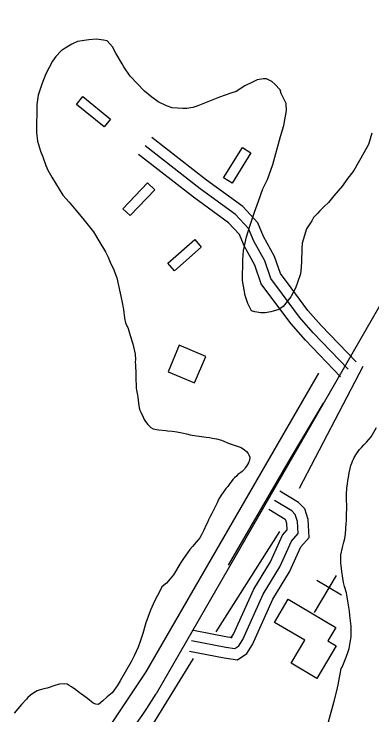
# Model space of a CAD drawing. Extents: x 3192986 to 3230865, y 867483 to 892886.
# Drawn here: x 3217338 to 3217838, y 886585 to 887563 of the extents above; entities that cross this region are included whole.
import ezdxf

# ---------------------------------------------------------------- set-up
doc = ezdxf.new("R2010")
doc.units = 0
for name, color, linetype in [('V-BLDG-OTLN', 7, 'Continuous'), ('V-ROAD-CNTR', 7, 'Continuous'), ('V-SITE-OTLN', 7, 'Continuous'), ('V-SITE-VEGE', 7, 'Continuous'), ('V-TOPO-SHOR', 7, 'Continuous')]:
    doc.layers.add(name, color=color, linetype=linetype)

msp = doc.modelspace()

# ---------------------------------------------------------------- linework, layer by layer
at = {"layer": 'V-BLDG-OTLN'}
for points in [[(3217464.3, 887405.77), (3217425.49, 887437.29), (3217434.31, 887448.16), (3217473.13, 887416.64)], [(3217631.21, 887334.48), (3217657.33, 887377.11), (3217669.27, 887369.8), (3217643.15, 887327.16)], [(3217534.93, 887318.08), (3217500.42, 887281.89), (3217490.29, 887291.55), (3217524.8, 887327.74)], [(3217553.28, 887215.37), (3217590.73, 887248.5), (3217600.01, 887238.02), (3217562.56, 887204.88)], [(3217590.55, 887048.53), (3217606.1, 887085.38), (3217569.24, 887100.93), (3217553.7, 887064.07)], [(3217702.35, 886714.05), (3217721.31, 886746.25), (3217787.76, 886707.11), (3217776.57, 886688.11), (3217788.29, 886681.21), (3217761.48, 886635.7), (3217725.45, 886656.92), (3217744.48, 886689.24)]]:
    msp.add_lwpolyline(points, close=True, dxfattribs=at)
at = {"layer": 'V-ROAD-CNTR'}
for points in [[(3218147.51, 887674.1), (3217536.74, 886614.12)], [(3217816.19, 887077.94), (3217767.51, 887128.32), (3217748.74, 887149.58), (3217725.44, 887181.09), (3217710.58, 887201.04), (3217702.35, 887225.06), (3217686.78, 887252.64), (3217678.98, 887272.11), (3217657.86, 887294.68), (3217607.23, 887331.52), (3217530.89, 887391.13)], [(3217805.4, 887067.52), (3217756.48, 887118.14), (3217737.07, 887140.14), (3217713.4, 887172.15), (3217697.15, 887193.96), (3217688.61, 887218.89), (3217673.23, 887246.13), (3217666.1, 887263.92), (3217647.89, 887283.39), (3217598.2, 887319.54), (3217521.66, 887379.31)], [(3217794.61, 887057.1), (3217745.46, 887107.96), (3217725.39, 887130.7), (3217701.35, 887163.21), (3217683.72, 887186.88), (3217674.87, 887212.72), (3217659.68, 887239.62), (3217653.22, 887255.73), (3217637.91, 887272.1), (3217589.17, 887307.56), (3217512.43, 887367.49)], [(3217637.75, 886793.78), (3217724.65, 886942.99), (3217770.54, 887020.22)], [(3217583.31, 886673.92), (3217631.86, 886664.52), (3217650.74, 886661.88), (3217663.57, 886670.82), (3217671.33, 886683.33), (3217699.7, 886746.48), (3217723.18, 886784.45), (3217738.91, 886819.35), (3217750.55, 886832.77), (3217749.2, 886857.64), (3217744.4, 886872.52), (3217735.93, 886881.43), (3217709.74, 886897.16)], [(3217586.16, 886688.65), (3217634.32, 886679.32), (3217646.99, 886677.55), (3217652.45, 886681.35), (3217658.06, 886690.38), (3217686.43, 886753.53), (3217709.91, 886791.5), (3217726.14, 886827.52), (3217735.24, 886838.01), (3217734.32, 886854.88), (3217731.17, 886864.67), (3217726.46, 886869.62), (3217702.02, 886884.3)], [(3217589.02, 886703.37), (3217636.79, 886694.12), (3217643.24, 886693.22), (3217641.34, 886691.89), (3217644.78, 886697.44), (3217673.15, 886760.58), (3217696.64, 886798.56), (3217713.37, 886835.69), (3217719.93, 886843.26), (3217719.45, 886852.13), (3217717.94, 886856.81), (3217716.99, 886857.81), (3217694.29, 886871.44)]]:
    msp.add_lwpolyline(points, dxfattribs=at)
msp.add_arc((3216590.68, 887208.69), 1117.39, 308.27081, 327.85198, dxfattribs=at)
at = {"layer": 'V-SITE-OTLN'}
for p, q in [((3217757.99, 886727.9), (3217788.91, 886779.31)), ((3217795.74, 886751.87), (3217761.46, 886772.48))]:
    msp.add_line(p, q, dxfattribs=at)
at = {"layer": 'V-SITE-VEGE'}
for p, q in [((3217427.09, 887524.93), (3217419.21, 887521.16)), ((3217442.76, 887527.46), (3217427.09, 887524.93)), ((3217453.37, 887528.4), (3217442.76, 887527.46)), ((3217463.4, 887527.11), (3217453.37, 887528.4)), ((3217468.4, 887525.91), (3217463.4, 887527.11)), ((3217476.07, 887517.41), (3217468.4, 887525.91)), ((3217409.63, 887515.74), (3217403.99, 887511.93)), ((3217419.21, 887521.16), (3217409.63, 887515.74)), ((3217480.39, 887508.97), (3217476.07, 887517.41)), ((3217396.6, 887504.24), (3217392.03, 887497.62)), ((3217403.99, 887511.93), (3217396.6, 887504.24)), ((3217489.62, 887493.75), (3217480.39, 887508.97)), ((3217392.03, 887497.62), (3217382.8, 887479.92)), ((3217491.79, 887489.8), (3217489.62, 887493.75)), ((3217500.5, 887476.82), (3217491.79, 887489.8)), ((3217382.8, 887479.92), (3217376.98, 887465.51)), ((3217520.79, 887455.83), (3217500.5, 887476.82)), ((3217376.98, 887465.51), (3217372.25, 887449.96)), ((3217671.68, 887468.36), (3217660.99, 887462.96)), ((3217677.87, 887471.6), (3217671.68, 887468.36)), ((3217686.83, 887473.13), (3217677.87, 887471.6)), ((3217691.29, 887473.05), (3217686.83, 887473.13)), ((3217698.48, 887469.02), (3217691.29, 887473.05)), ((3217702.88, 887465.6), (3217698.48, 887469.02)), ((3217710.01, 887457.67), (3217702.88, 887465.6)), ((3217530.7, 887447.29), (3217520.79, 887455.83)), ((3217648.58, 887455.36), (3217641.28, 887452.69)), ((3217660.99, 887462.96), (3217648.58, 887455.36)), ((3217711.59, 887452.62), (3217710.01, 887457.67)), ((3217372.25, 887449.96), (3217370.36, 887437.16)), ((3217539.52, 887441.01), (3217530.7, 887447.29)), ((3217625.57, 887447.37), (3217616.02, 887443.62)), ((3217641.28, 887452.69), (3217625.57, 887447.37)), ((3217718.62, 887438.55), (3217711.59, 887452.62)), ((3217370.36, 887437.16), (3217369.7, 887398.1)), ((3217551.14, 887435.23), (3217539.52, 887441.01)), ((3217559.46, 887432.3), (3217551.14, 887435.23)), ((3217595.22, 887435.05), (3217587.93, 887432.94)), ((3217616.02, 887443.62), (3217595.22, 887435.05)), ((3217719, 887428.5), (3217718.62, 887438.55)), ((3217573.96, 887431.5), (3217559.46, 887432.3)), ((3217579.54, 887431.4), (3217573.96, 887431.5)), ((3217587.93, 887432.94), (3217579.54, 887431.4)), ((3217715.31, 887407.91), (3217719, 887428.5)), ((3217710.58, 887392.37), (3217715.31, 887407.91)), ((3217369.7, 887398.1), (3217371.17, 887385.8)), ((3217838.45, 887396.91), (3217833.73, 887381.36)), ((3217371.17, 887385.8), (3217375.4, 887371.78)), ((3217699.88, 887353.48), (3217710.58, 887392.37)), ((3217833.73, 887381.36), (3217826.83, 887369.76)), ((3217375.4, 887371.78), (3217378.62, 887363.91)), ((3217826.83, 887369.76), (3217813.02, 887344.88)), ((3217378.62, 887363.91), (3217382.88, 887352.12)), ((3217382.88, 887352.12), (3217385.56, 887345.38)), ((3217692.27, 887332.41), (3217699.88, 887353.48)), ((3217385.56, 887345.38), (3217390.98, 887335.8)), ((3217813.02, 887344.88), (3217803.32, 887332.21)), ((3217390.98, 887335.8), (3217396.42, 887327.34)), ((3217396.42, 887327.34), (3217406.73, 887310.42)), ((3217685.91, 887319.12), (3217692.27, 887332.41)), ((3217803.32, 887332.21), (3217797.04, 887323.39)), ((3217680.04, 887301.92), (3217685.91, 887319.12)), ((3217797.04, 887323.39), (3217785.08, 887309.64)), ((3217406.73, 887310.42), (3217415.5, 887300.79)), ((3217785.08, 887309.64), (3217777.67, 887300.27)), ((3217415.5, 887300.79), (3217424.8, 887289.47)), ((3217674.21, 887286.95), (3217680.04, 887301.92)), ((3217777.67, 887300.27), (3217771.44, 887294.8)), ((3217424.8, 887289.47), (3217434.65, 887278.15)), ((3217765.76, 887288.76), (3217762.35, 887284.9)), ((3217771.44, 887294.8), (3217765.76, 887288.76)), ((3217434.65, 887278.15), (3217449.41, 887259.48)), ((3217667.16, 887265.86), (3217674.21, 887286.95)), ((3217756.67, 887279.42), (3217754.36, 887274.44)), ((3217762.35, 887284.9), (3217756.67, 887279.42)), ((3217754.36, 887274.44), (3217746.92, 887263.4)), ((3217449.41, 887259.48), (3217457, 887246.52)), ((3217663.02, 887252.54), (3217667.16, 887265.86)), ((3217746.92, 887263.4), (3217741, 887243.41)), ((3217658.79, 887233.08), (3217663.02, 887252.54)), ((3217457, 887246.52), (3217466.23, 887231.29)), ((3217741, 887243.41), (3217740.31, 887235.61)), ((3217466.23, 887231.29), (3217470.01, 887223.97)), ((3217658.02, 887220.25), (3217658.79, 887233.08)), ((3217740.31, 887235.61), (3217740, 887217.2)), ((3217470.01, 887223.97), (3217473.76, 887214.43)), ((3217657.53, 887191.24), (3217658.02, 887220.25)), ((3217473.76, 887214.43), (3217477.01, 887208.79)), ((3217740, 887217.2), (3217739.22, 887203.82)), ((3217477.01, 887208.79), (3217481.81, 887195.32)), ((3217739.22, 887203.82), (3217738.03, 887199.38)), ((3217481.81, 887195.32), (3217489.07, 887162.83)), ((3217661.09, 887170.53), (3217657.53, 887191.24)), ((3217738.03, 887199.38), (3217731.57, 887180.51)), ((3217731.57, 887180.51), (3217725.23, 887168.34)), ((3217664.8, 887159.31), (3217661.09, 887170.53)), ((3217489.07, 887162.83), (3217491.11, 887151.07)), ((3217725.23, 887168.34), (3217714.4, 887155.13)), ((3217491.11, 887151.07), (3217492.58, 887138.77)), ((3217670.21, 887149.17), (3217664.8, 887159.31)), ((3217708.19, 887150.77), (3217700.34, 887148.67)), ((3217714.4, 887155.13), (3217708.19, 887150.77)), ((3217674.65, 887147.42), (3217670.21, 887149.17)), ((3217683, 887146.17), (3217674.65, 887147.42)), ((3217689.13, 887146.06), (3217683, 887146.17)), ((3217696.97, 887147.6), (3217689.13, 887146.06)), ((3217700.34, 887148.67), (3217696.97, 887147.6)), ((3217492.58, 887138.77), (3217494.14, 887132.05)), ((3217494.14, 887132.05), (3217497.91, 887124.17)), ((3217497.91, 887124.17), (3217500.54, 887114.64)), ((3217500.54, 887114.64), (3217504.25, 887102.86)), ((3217504.25, 887102.86), (3217507.35, 887088.3)), ((3217507.35, 887088.3), (3217507.83, 887080.63)), ((3217507.83, 887080.63), (3217507.78, 887078.01)), ((3217507.78, 887078.01), (3217507.9, 887073.17)), ((3217507.9, 887073.17), (3217508.51, 887061.48)), ((3217508.51, 887061.48), (3217508.46, 887058.45)), ((3217508.46, 887058.45), (3217508.6, 887055.02)), ((3217508.6, 887055.02), (3217508.53, 887050.39)), ((3217508.53, 887050.39), (3217508.88, 887047.56)), ((3217508.88, 887047.56), (3217509.17, 887040.91)), ((3217509.17, 887040.91), (3217509.54, 887038.49)), ((3217509.54, 887038.49), (3217510.1, 887035.86)), ((3217510.1, 887035.86), (3217510.63, 887031.41)), ((3217510.63, 887031.41), (3217511.18, 887028.38)), ((3217511.18, 887028.38), (3217512.25, 887019.9)), ((3217512.25, 887019.9), (3217513.35, 887013.43)), ((3217513.35, 887013.43), (3217514.3, 887010.39)), ((3217514.3, 887010.39), (3217515.46, 887007.55)), ((3217515.46, 887007.55), (3217518.77, 887000.44)), ((3217518.77, 887000.44), (3217520.33, 886997.39)), ((3217520.33, 886997.39), (3217522.1, 886994.74)), ((3217522.1, 886994.74), (3217525.45, 886990.25)), ((3217525.45, 886990.25), (3217529.62, 886986.36)), ((3217529.62, 886986.36), (3217532.61, 886984.49)), ((3217532.61, 886984.49), (3217535.01, 886983.65)), ((3217837.21, 886973.27), (3217844.68, 886985.98)), ((3217535.01, 886983.65), (3217537.42, 886983.2)), ((3217537.42, 886983.2), (3217540.84, 886982.74)), ((3217540.84, 886982.74), (3217550.3, 886981.98)), ((3217550.3, 886981.98), (3217552.91, 886981.53)), ((3217552.91, 886981.53), (3217559.35, 886981.02)), ((3217559.35, 886981.02), (3217562.77, 886980.56)), ((3217562.77, 886980.56), (3217571.01, 886979.21)), ((3217571.01, 886979.21), (3217579.24, 886977.26)), ((3217579.24, 886977.26), (3217584.25, 886975.76)), ((3217584.25, 886975.76), (3217593.3, 886974.4)), ((3217593.3, 886974.4), (3217596.92, 886973.94)), ((3217596.92, 886973.94), (3217600.14, 886973.68)), ((3217600.14, 886973.68), (3217603.55, 886973.22)), ((3217603.55, 886973.22), (3217606.97, 886972.56)), ((3217606.97, 886972.56), (3217611.39, 886972.08)), ((3217611.39, 886972.08), (3217615.41, 886971.41)), ((3217615.41, 886971.41), (3217621.44, 886970.1)), ((3217621.44, 886970.1), (3217628.06, 886968.38)), ((3217628.06, 886968.38), (3217639.07, 886963.96)), ((3217829.31, 886964.38), (3217830.94, 886965.56)), ((3217830.94, 886965.56), (3217837.21, 886973.27)), ((3217639.07, 886963.96), (3217651.69, 886959.72)), ((3217651.69, 886959.72), (3217655.5, 886958.24)), ((3217655.5, 886958.24), (3217657.49, 886957)), ((3217657.49, 886957), (3217659.68, 886955.35)), ((3217659.68, 886955.35), (3217663.06, 886952.47)), ((3217816.97, 886949.28), (3217821.1, 886955.25)), ((3217821.1, 886955.25), (3217823.57, 886958.44)), ((3217823.57, 886958.44), (3217826.85, 886962.01)), ((3217826.85, 886962.01), (3217829.31, 886964.38)), ((3217663.06, 886952.47), (3217665.23, 886950.01)), ((3217665.23, 886950.01), (3217666.61, 886947.98)), ((3217666.61, 886947.98), (3217667.77, 886944.93)), ((3217813.66, 886944.09), (3217816.97, 886949.28)), ((3217665.82, 886936.91), (3217662.92, 886932.32)), ((3217667.29, 886940.51), (3217665.82, 886936.91)), ((3217667.77, 886944.93), (3217667.29, 886940.51)), ((3217809.03, 886932.88), (3217810.3, 886936.29)), ((3217810.3, 886936.29), (3217811.36, 886939.29)), ((3217811.36, 886939.29), (3217812.41, 886941.9)), ((3217812.41, 886941.9), (3217813.66, 886944.09)), ((3217658.58, 886925.95), (3217656.95, 886924.56)), ((3217660.23, 886927.93), (3217658.58, 886925.95)), ((3217661.47, 886929.73), (3217660.23, 886927.93)), ((3217662.92, 886932.32), (3217661.47, 886929.73)), ((3217806.64, 886922.65), (3217807.96, 886928.87)), ((3217807.96, 886928.87), (3217809.03, 886932.88)), ((3217646.52, 886916.07), (3217644.26, 886913.49)), ((3217649.39, 886918.85), (3217646.52, 886916.07)), ((3217651.03, 886920.43), (3217649.39, 886918.85)), ((3217655.11, 886923.18), (3217651.03, 886920.43)), ((3217656.95, 886924.56), (3217655.11, 886923.18)), ((3217804.85, 886912), (3217805.73, 886916.42)), ((3217805.73, 886916.42), (3217806.64, 886922.65)), ((3217638.7, 886906.33), (3217636.85, 886903.94)), ((3217644.26, 886913.49), (3217638.7, 886906.33)), ((3217803.26, 886901.34), (3217804.38, 886907.57)), ((3217804.38, 886907.57), (3217804.85, 886912)), ((3217631.48, 886896.58), (3217630.05, 886894.79)), ((3217633.34, 886899.37), (3217631.48, 886896.58)), ((3217634.38, 886900.96), (3217633.34, 886899.37)), ((3217636.85, 886903.94), (3217634.38, 886900.96)), ((3217802.92, 886893.09), (3217803.26, 886901.34)), ((3217624.67, 886886.62), (3217623, 886883.22)), ((3217626.53, 886889.41), (3217624.67, 886886.62)), ((3217627.57, 886891.6), (3217626.53, 886889.41)), ((3217630.05, 886894.79), (3217627.57, 886891.6)), ((3217802.82, 886886.84), (3217802.92, 886893.09)), ((3217803.22, 886874.94), (3217802.82, 886886.84)), ((3217620.07, 886877.02), (3217616.73, 886870.02)), ((3217621.95, 886880.82), (3217620.07, 886877.02)), ((3217623, 886883.22), (3217621.95, 886880.82)), ((3217616.73, 886870.02), (3217614.65, 886866.23)), ((3217803.03, 886863.46), (3217803.22, 886874.94)), ((3217610.06, 886857.04), (3217608.6, 886853.64)), ((3217612.56, 886861.83), (3217610.06, 886857.04)), ((3217614.65, 886866.23), (3217612.56, 886861.83)), ((3217802.69, 886855.41), (3217803.03, 886863.46)), ((3217606.93, 886850.44), (3217603.58, 886842.84)), ((3217608.6, 886853.64), (3217606.93, 886850.44)), ((3217801.58, 886837.08), (3217802.44, 886852.79)), ((3217802.44, 886852.79), (3217802.69, 886855.41)), ((3217602.32, 886840.04), (3217600.45, 886836.44)), ((3217603.58, 886842.84), (3217602.32, 886840.04)), ((3217595.49, 886829.27), (3217592.82, 886826.09)), ((3217597.96, 886832.25), (3217595.49, 886829.27)), ((3217600.45, 886836.44), (3217597.96, 886832.25)), ((3217798.97, 886825.84), (3217800.47, 886831.06)), ((3217800.47, 886831.06), (3217801.58, 886837.08)), ((3217587.47, 886819.93), (3217584.18, 886815.76)), ((3217592.82, 886826.09), (3217587.47, 886819.93)), ((3217795.05, 886808.38), (3217797.03, 886818.42)), ((3217797.03, 886818.42), (3217798.1, 886822.23)), ((3217798.1, 886822.23), (3217798.97, 886825.84)), ((3217580.88, 886811.38), (3217575.3, 886803.41)), ((3217584.18, 886815.76), (3217580.88, 886811.38)), ((3217794.77, 886803.95), (3217795.05, 886808.38)), ((3217575.3, 886803.41), (3217571.18, 886797.64)), ((3217795.04, 886796.09), (3217794.77, 886803.95)), ((3217571.18, 886797.64), (3217561.22, 886780.67)), ((3217795.4, 886793.46), (3217795.04, 886796.09)), ((3217796.27, 886784.98), (3217795.4, 886793.46)), ((3217561.22, 886780.67), (3217556.69, 886774.91)), ((3217797.72, 886775.89), (3217796.27, 886784.98)), ((3217556.69, 886774.91), (3217551.14, 886768.76)), ((3217798.83, 886769.82), (3217797.72, 886775.89)), ((3217800.15, 886764.16), (3217798.83, 886769.82)), ((3217544.81, 886763.82), (3217542.51, 886758.62)), ((3217551.14, 886768.76), (3217544.81, 886763.82)), ((3217802.62, 886755.25), (3217800.15, 886764.16)), ((3217538.56, 886751.64), (3217534.6, 886743.84)), ((3217542.51, 886758.62), (3217538.56, 886751.64)), ((3217803.37, 886752.42), (3217802.62, 886755.25)), ((3217804.84, 886743.73), (3217803.37, 886752.42)), ((3217534.6, 886743.84), (3217528.95, 886731.24)), ((3217805.91, 886735.45), (3217804.84, 886743.73)), ((3217528.95, 886731.24), (3217525.78, 886722.43)), ((3217806.82, 886729.79), (3217805.91, 886735.45)), ((3217525.78, 886722.43), (3217522.6, 886713.21)), ((3217807.52, 886723.53), (3217806.82, 886729.79)), ((3217809.49, 886708.79), (3217807.52, 886723.53)), ((3217522.6, 886713.21), (3217518.12, 886698.37)), ((3217809.58, 886701.73), (3217809.49, 886708.79)), ((3217809.51, 886697.7), (3217809.58, 886701.73)), ((3217518.12, 886698.37), (3217514.94, 886688.96)), ((3217808.34, 886688.25), (3217809.24, 886693.88)), ((3217809.24, 886693.88), (3217809.51, 886697.7)), ((3217514.94, 886688.96), (3217511.55, 886679.54)), ((3217806.35, 886677.61), (3217808.1, 886686.04)), ((3217808.1, 886686.04), (3217808.34, 886688.25)), ((3217511.55, 886679.54), (3217506.31, 886667.54)), ((3217802.52, 886665.58), (3217805.27, 886673.19)), ((3217805.27, 886673.19), (3217806.35, 886677.61)), ((3217506.31, 886667.54), (3217502.56, 886659.95)), ((3217796.64, 886651.57), (3217802.52, 886665.58)), ((3217502.56, 886659.95), (3217486.58, 886632.4)), ((3217795.6, 886649.57), (3217796.64, 886651.57)), ((3217791.19, 886626.87), (3217795.6, 886649.57)), ((3217486.58, 886632.4), (3217482.43, 886625.62)), ((3217384.64, 886622.23), (3217379.98, 886621.1)), ((3217396.8, 886626.46), (3217384.64, 886622.23)), ((3217401.86, 886627.78), (3217396.8, 886626.46)), ((3217408.52, 886628.08), (3217401.86, 886627.78)), ((3217412.54, 886627.61), (3217408.52, 886628.08)), ((3217415.54, 886626.14), (3217412.54, 886627.61)), ((3217418.53, 886624.08), (3217415.54, 886626.14)), ((3217424.5, 886619.75), (3217418.53, 886624.08)), ((3217482.43, 886625.62), (3217475.22, 886615.87)), ((3217789.44, 886618.64), (3217791.19, 886626.87)), ((3217361.5, 886612.54), (3217357.61, 886608.98)), ((3217365.99, 886615.89), (3217361.5, 886612.54)), ((3217370.87, 886618.43), (3217365.99, 886615.89)), ((3217373.3, 886619.2), (3217370.87, 886618.43)), ((3217379.98, 886621.1), (3217373.3, 886619.2)), ((3217429.67, 886615.63), (3217424.5, 886619.75)), ((3217432.66, 886613.76), (3217429.67, 886615.63)), ((3217440.82, 886607.78), (3217432.66, 886613.76)), ((3217475.22, 886615.87), (3217468.67, 886610.14)), ((3217785.76, 886603.99), (3217789.44, 886618.64)), ((3217355.57, 886607), (3217348.59, 886599.46)), ((3217357.61, 886608.98), (3217355.57, 886607)), ((3217448.97, 886601.2), (3217440.82, 886607.78)), ((3217462.33, 886604.4), (3217456.2, 886599.26)), ((3217468.67, 886610.14), (3217462.33, 886604.4)), ((3217776.33, 886570.29), (3217785.76, 886603.99)), ((3217348.59, 886599.46), (3217338.31, 886587.54)), ((3217452.58, 886599.73), (3217448.97, 886601.2)), ((3217456.2, 886599.26), (3217452.58, 886599.73))]:
    msp.add_line(p, q, dxfattribs=at)
at = {"layer": 'V-TOPO-SHOR'}
for p, q in [((3217737.16, 886901.55), (3217826.27, 887072)), ((3217620.98, 886701.02), (3217709.8, 886841.14))]:
    msp.add_line(p, q, dxfattribs=at)
for points in [[(3217763.71, 887061.91), (3217522.28, 886644.87), (3217475.19, 886573.95), (3217444.45, 886533.2)], [(3217588.5, 886663.86), (3217517.77, 886548.55), (3217461.63, 886465.22), (3217412.89, 886408.59)]]:
    msp.add_lwpolyline(points, dxfattribs=at)

doc.saveas('drawing.dxf')
